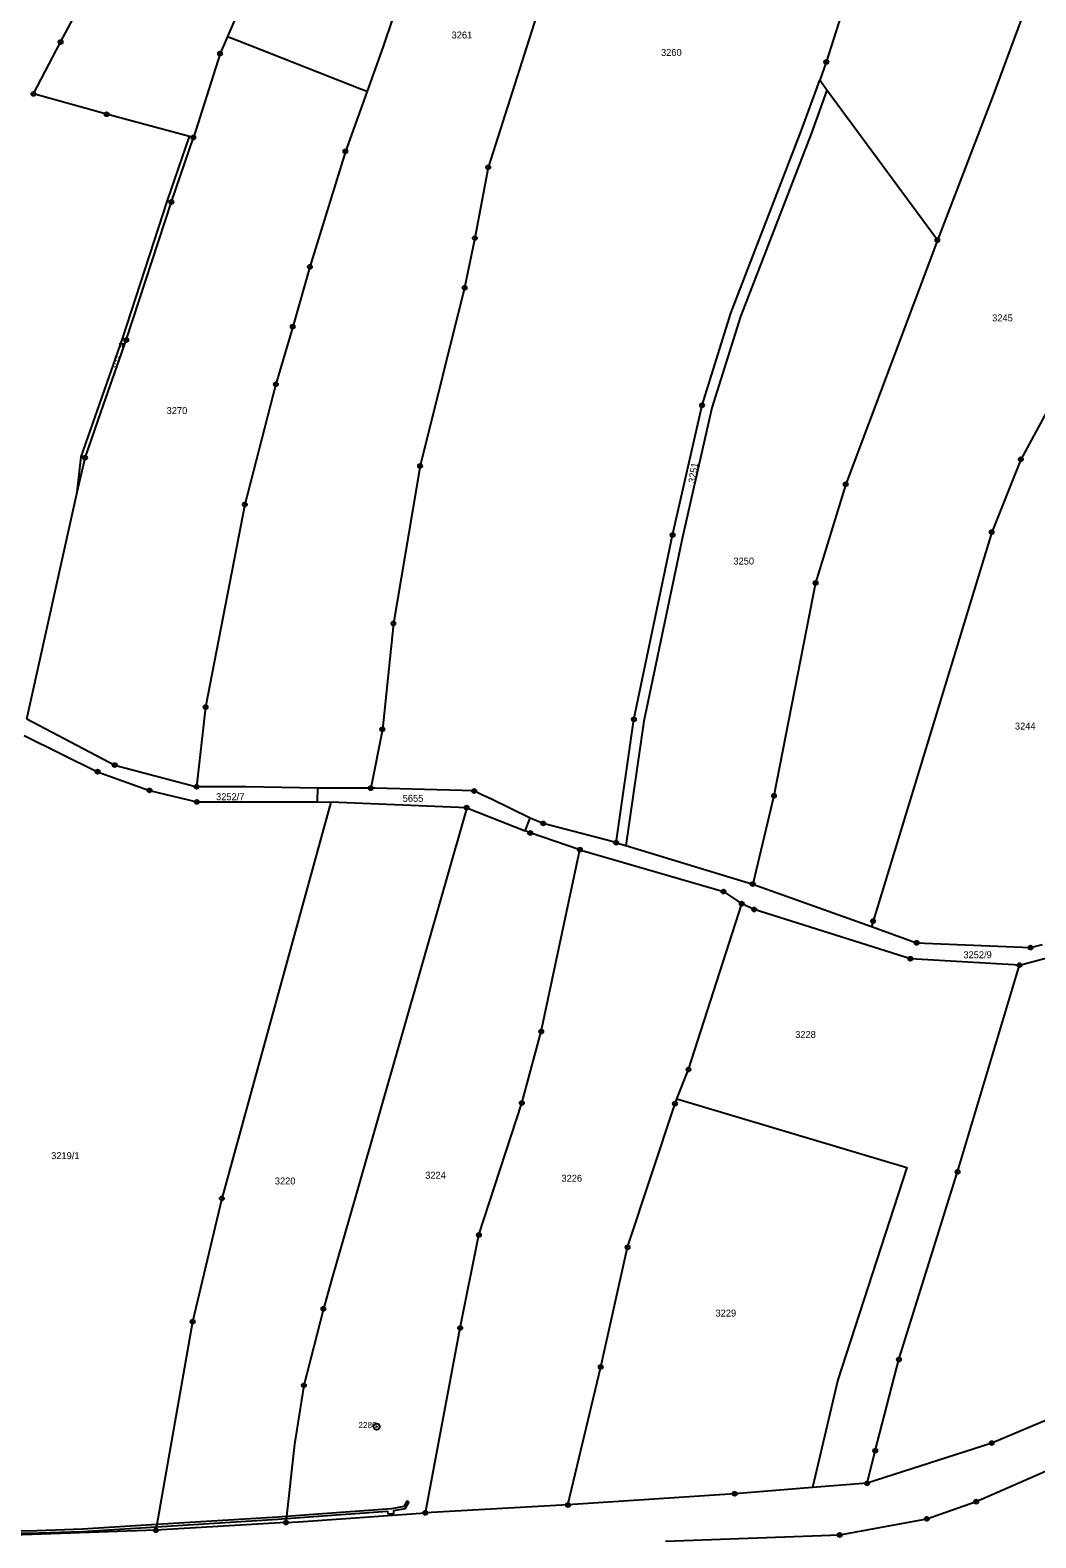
# Model space of a CAD drawing. Extents: x -644096 to -634268, y -1141430 to -1133463.
# Drawn here: x -642702 to -642455.5, y -1138512.2 to -1138142.9 of the extents above; entities that cross this region are included whole.
import ezdxf

# ---------------------------------------------------------------- set-up
doc = ezdxf.new("R2010")
doc.units = 0
for name, color, linetype in [('_CIVIL_CONSTRUCTION', 7, 'Continuous'), ('B_Hranice _3D', 7, 'Continuous'), ('svrsek_osa_sjezdy', 7, 'Continuous'), ('svrsek_osa_VRT', 7, 'Continuous'), ('terminal_VRT', 7, 'Continuous')]:
    doc.layers.add(name, color=color, linetype=linetype)

msp = doc.modelspace()

# ---------------------------------------------------------------- linework, layer by layer
at = {"layer": '_CIVIL_CONSTRUCTION'}
for centre, radius in [((-642694.53, -1138145.82), 0.5), ((-642694.53, -1138145.82), 0.0303), ((-642655.45, -1138148.65), 0.5), ((-642655.45, -1138148.65), 0.0303), ((-642506.9, -1138150.71), 0.5), ((-642506.9, -1138150.71), 0.0303), ((-642701.17, -1138158.52), 0.5), ((-642701.17, -1138158.52), 0.0303), ((-642683.27, -1138163.5), 0.5), ((-642683.27, -1138163.5), 0.0303), ((-642661.99, -1138169.19), 0.5), ((-642661.99, -1138169.19), 0.0303), ((-642624.75, -1138172.6), 0.5), ((-642624.75, -1138172.6), 0.0303), ((-642589.77, -1138176.52), 0.5), ((-642589.77, -1138176.52), 0.0303), ((-642667.39, -1138184.98), 0.5), ((-642667.39, -1138184.98), 0.0303), ((-642593.02, -1138193.85), 0.5), ((-642593.02, -1138193.85), 0.0303), ((-642479.67, -1138194.33), 0.5), ((-642479.67, -1138194.33), 0.0303), ((-642633.45, -1138200.87), 0.5), ((-642633.45, -1138200.87), 0.0303), ((-642595.53, -1138206.01), 0.5), ((-642595.53, -1138206.01), 0.0303), ((-642637.65, -1138215.53), 0.5), ((-642637.65, -1138215.53), 0.0303), ((-642678.44, -1138218.8), 0.5), ((-642678.44, -1138218.8), 0.0303), ((-642641.78, -1138229.62), 0.5), ((-642641.78, -1138229.62), 0.0303), ((-642537.34, -1138234.78), 0.5), ((-642537.34, -1138234.78), 0.0303), ((-642688.55, -1138247.62), 0.5), ((-642688.55, -1138247.62), 0.0303), ((-642459.24, -1138248.02), 0.5), ((-642459.24, -1138248.02), 0.0303), ((-642606.45, -1138249.63), 0.5), ((-642606.45, -1138249.63), 0.0303), ((-642502.14, -1138254.12), 0.5), ((-642502.14, -1138254.12), 0.0303), ((-642649.4, -1138259.08), 0.5), ((-642649.4, -1138259.08), 0.0303), ((-642544.56, -1138266.55), 0.5), ((-642544.56, -1138266.55), 0.0303), ((-642466.37, -1138265.86), 0.5), ((-642466.37, -1138265.86), 0.0303), ((-642509.53, -1138278.29), 0.5), ((-642509.53, -1138278.29), 0.0303), ((-642612.97, -1138288.22), 0.5), ((-642612.97, -1138288.22), 0.0303), ((-642659.01, -1138308.72), 0.5), ((-642659.01, -1138308.72), 0.0303), ((-642554.05, -1138311.7), 0.5), ((-642615.69, -1138314.14), 0.5), ((-642615.69, -1138314.14), 0.0303), ((-642554.05, -1138311.7), 0.0303), ((-642681.28, -1138322.9), 0.5), ((-642685.47, -1138324.51), 0.5), ((-642685.47, -1138324.51), 0.0303), ((-642681.28, -1138322.9), 0.0303), ((-642672.75, -1138329.1), 0.5), ((-642672.75, -1138329.1), 0.0303), ((-642661.22, -1138328.21), 0.5), ((-642661.22, -1138328.21), 0.0303), ((-642618.53, -1138328.56), 0.5), ((-642618.53, -1138328.56), 0.0303), ((-642593.2, -1138329.24), 0.5), ((-642593.2, -1138329.24), 0.0303), ((-642519.74, -1138330.42), 0.5), ((-642661.16, -1138331.92), 0.5), ((-642661.16, -1138331.92), 0.0303), ((-642595.02, -1138333.33), 0.5), ((-642595.02, -1138333.33), 0.0303), ((-642519.74, -1138330.42), 0.0303), ((-642576.26, -1138337.19), 0.5), ((-642576.26, -1138337.19), 0.0303), ((-642579.45, -1138339.51), 0.5), ((-642579.45, -1138339.51), 0.0303), ((-642567.28, -1138343.63), 0.5), ((-642567.28, -1138343.63), 0.0303), ((-642558.39, -1138341.91), 0.5), ((-642558.39, -1138341.91), 0.0303), ((-642524.94, -1138352.04), 0.5), ((-642524.94, -1138352.04), 0.0303), ((-642532.09, -1138353.87), 0.5), ((-642532.09, -1138353.87), 0.0303), ((-642527.62, -1138356.84), 0.5), ((-642527.62, -1138356.84), 0.0303), ((-642524.58, -1138358.26), 0.5), ((-642524.58, -1138358.26), 0.0303), ((-642495.43, -1138361.13), 0.5), ((-642495.43, -1138361.13), 0.0303), ((-642484.76, -1138366.42), 0.5), ((-642484.76, -1138366.42), 0.0303), ((-642486.29, -1138370.33), 0.5), ((-642486.29, -1138370.33), 0.0303), ((-642456.85, -1138367.59), 0.5), ((-642456.85, -1138367.59), 0.0303), ((-642459.56, -1138371.91), 0.5), ((-642459.56, -1138371.91), 0.0303), ((-642576.75, -1138388.14), 0.5), ((-642576.75, -1138388.14), 0.0303), ((-642540.66, -1138397.45), 0.5), ((-642540.66, -1138397.45), 0.0303), ((-642581.5, -1138405.66), 0.5), ((-642581.5, -1138405.66), 0.0303), ((-642543.97, -1138405.81), 0.5), ((-642543.97, -1138405.81), 0.0303), ((-642474.73, -1138422.51), 0.5), ((-642474.73, -1138422.51), 0.0303), ((-642655.02, -1138429.05), 0.5), ((-642655.02, -1138429.05), 0.0303), ((-642592.02, -1138437.98), 0.5), ((-642592.02, -1138437.98), 0.0303), ((-642555.6, -1138441), 0.5), ((-642555.6, -1138441), 0.0303), ((-642662.18, -1138459.22), 0.5), ((-642662.18, -1138459.22), 0.0303), ((-642630.14, -1138456.07), 0.5), ((-642630.14, -1138456.07), 0.0303), ((-642596.62, -1138460.76), 0.5), ((-642596.62, -1138460.76), 0.0303), ((-642562.17, -1138470.29), 0.5), ((-642562.17, -1138470.29), 0.0303), ((-642489.11, -1138468.48), 0.5), ((-642489.11, -1138468.48), 0.0303), ((-642634.94, -1138474.83), 0.5), ((-642634.94, -1138474.83), 0.0303), ((-642617.1, -1138484.92), 0.75), ((-642617.1, -1138484.92), 0.03), ((-642466.35, -1138488.94), 0.5), ((-642494.91, -1138490.83), 0.5), ((-642494.91, -1138490.83), 0.0303), ((-642466.35, -1138488.94), 0.0303), ((-642496.9, -1138498.79), 0.5), ((-642496.9, -1138498.79), 0.0303), ((-642529.34, -1138501.36), 0.5), ((-642529.34, -1138501.36), 0.0303), ((-642470.16, -1138503.29), 0.5), ((-642470.16, -1138503.29), 0.0303), ((-642605.14, -1138506.03), 0.5), ((-642605.14, -1138506.03), 0.0303), ((-642570.2, -1138504.11), 0.5), ((-642570.2, -1138504.11), 0.0303), ((-642482.26, -1138507.51), 0.5), ((-642671.19, -1138510.29), 0.5), ((-642671.19, -1138510.29), 0.0303), ((-642639.32, -1138508.41), 0.5), ((-642639.32, -1138508.41), 0.0303), ((-642482.26, -1138507.51), 0.0303), ((-642503.6, -1138511.45), 0.5), ((-642503.6, -1138511.45), 0.0303)]:
    msp.add_circle(centre, radius, dxfattribs=at)
at = {"layer": 'B_Hranice _3D'}
for points in [[(-642639.16, -1138506.9), (-642639.21, -1138507.41), (-642633.73, -1138507.01), (-642614.39, -1138505.59), (-642614.34, -1138506.29), (-642612.84, -1138506.18), (-642612.9, -1138505.43), (-642610.13, -1138504.94), (-642609.24, -1138503.42), (-642609.68, -1138503.16), (-642610.45, -1138504.48), (-642613.48, -1138505.02), (-642633.68, -1138506.5)], [(-642670.95, -1138508.92), (-642671.04, -1138509.42), (-642641.27, -1138507.56), (-642639.21, -1138507.41), (-642639.16, -1138506.9), (-642641.31, -1138507.06)], [(-642751.06, -1138507.64), (-642751.15, -1138508.14), (-642748.96, -1138508.31), (-642725.68, -1138510.1), (-642713.97, -1138510.69), (-642702.46, -1138511), (-642689.17, -1138510.56), (-642671.04, -1138509.42), (-642670.95, -1138508.92), (-642689.19, -1138510.06), (-642702.46, -1138510.5), (-642713.95, -1138510.19), (-642725.64, -1138509.6), (-642748.87, -1138507.81)]]:
    msp.add_lwpolyline(points, close=True, dxfattribs=at)
at = {"layer": 'svrsek_osa_sjezdy'}
for p, q in [((-642679.93, -1138220.57), (-642679.93, -1138219.56)), ((-642679.26, -1138220.57), (-642679.26, -1138219.56))]:
    msp.add_line(p, q, dxfattribs=at)
at = {"layer": 'terminal_VRT'}
for p, q in [((-642506.73, -1138157.59), (-642508.52, -1138155.18)), ((-642479.67, -1138194.33), (-642506.73, -1138157.59)), ((-642661.99, -1138169.19), (-642662.96, -1138168.93)), ((-642702.83, -1138311.59), (-642690.44, -1138256.07)), ((-642631.57, -1138328.58), (-642649.15, -1138328.25)), ((-642631.57, -1138328.58), (-642631.69, -1138331.93)), ((-642619.53, -1138328.55), (-642631.57, -1138328.58)), ((-642618.53, -1138328.56), (-642619.53, -1138328.55)), ((-642661.16, -1138331.92), (-642631.69, -1138331.93)), ((-642631.69, -1138331.93), (-642628.32, -1138331.94)), ((-642595.02, -1138333.33), (-642628.32, -1138331.94)), ((-642595.02, -1138333.33), (-642580.72, -1138338.97)), ((-642579.47, -1138335.9), (-642588.76, -1138331.33)), ((-642580.72, -1138338.97), (-642579.47, -1138335.9)), ((-642576.26, -1138337.19), (-642579.47, -1138335.9)), ((-642579.45, -1138339.51), (-642580.72, -1138338.97)), ((-642567.28, -1138343.63), (-642579.45, -1138339.51)), ((-642558.39, -1138341.91), (-642556, -1138342.63)), ((-642556, -1138342.63), (-642524.94, -1138352.04)), ((-642524.94, -1138352.04), (-642495.83, -1138362.46)), ((-642496.9, -1138498.79), (-642510.28, -1138499.85)), ((-642570.2, -1138504.11), (-642605.14, -1138506.03)), ((-642639.32, -1138508.41), (-642671.19, -1138510.29))]:
    msp.add_line(p, q, dxfattribs=at)
for points in [[(-642662.96, -1138168.93), (-642683.27, -1138163.5), (-642701.17, -1138158.52), (-642694.53, -1138145.82), (-642683.34, -1138124.9), (-642673.62, -1138106.71), (-642665.49, -1138089.75), (-642660.18, -1138075.77), (-642655.81, -1138063.71), (-642646.58, -1138044.36), (-642646.09, -1138042.36), (-642641.24, -1138022.67), (-642634.67, -1138001.69), (-642631.42, -1137991.32), (-642626.99, -1137976.92), (-642610.56, -1137977.73), (-642591.32, -1137975.88)], [(-642523.43, -1137995.94), (-642537.45, -1138025.8), (-642538.73, -1138028.52), (-642548.96, -1138055.56), (-642563.05, -1138095.59), (-642566.46, -1138105.25), (-642567.12, -1138107.14), (-642568.76, -1138111.87), (-642573.14, -1138124.47), (-642589.77, -1138176.52), (-642593.02, -1138193.85), (-642595.53, -1138206.01), (-642606.45, -1138249.63), (-642612.97, -1138288.22), (-642615.69, -1138314.14), (-642618.53, -1138328.56)], [(-642467.42, -1138031.07), (-642479.98, -1138065.73), (-642490.68, -1138099.69), (-642506.9, -1138150.71), (-642508.52, -1138155.18)], [(-642628.3, -1138085.4), (-642646.01, -1138126.81), (-642653.63, -1138144.44)], [(-642598.65, -1138098.67), (-642608.8, -1138127.02), (-642615.47, -1138146.92), (-642619.41, -1138157.84)], [(-642458.14, -1138137.72), (-642466.27, -1138159.45), (-642479.67, -1138194.33)], [(-642653.63, -1138144.44), (-642655.45, -1138148.65), (-642661.99, -1138169.19)], [(-642653.63, -1138144.44), (-642650.84, -1138145.53), (-642620.82, -1138157.33), (-642619.41, -1138157.84)], [(-642558.39, -1138341.91), (-642554.05, -1138311.7), (-642544.56, -1138266.55), (-642537.34, -1138234.78), (-642530.29, -1138212.25), (-642512.95, -1138167.4), (-642508.52, -1138155.18)], [(-642619.41, -1138157.84), (-642624.75, -1138172.6), (-642633.45, -1138200.87), (-642637.65, -1138215.53), (-642641.78, -1138229.62), (-642649.4, -1138259.08), (-642659.01, -1138308.72), (-642661.22, -1138328.21)], [(-642506.73, -1138157.59), (-642510.61, -1138168.28), (-642527.93, -1138213.07), (-642534.92, -1138235.43), (-642542.12, -1138267.09), (-642551.59, -1138312.14), (-642556, -1138342.63)], [(-642690.44, -1138256.07), (-642689.52, -1138247.4), (-642685.53, -1138235.99), (-642679.39, -1138218.48), (-642668.34, -1138184.66), (-642662.96, -1138168.93)], [(-642690.44, -1138256.07), (-642688.55, -1138247.62), (-642684.59, -1138236.32), (-642678.44, -1138218.8), (-642667.39, -1138184.98), (-642661.99, -1138169.19)], [(-642479.67, -1138194.33), (-642502.14, -1138254.12), (-642509.53, -1138278.29), (-642519.74, -1138330.42), (-642524.94, -1138352.04)], [(-642452.33, -1138235.4), (-642459.24, -1138248.02), (-642466.37, -1138265.86), (-642495.43, -1138361.13), (-642495.83, -1138362.46)], [(-642702.83, -1138311.59), (-642681.28, -1138322.9), (-642662.67, -1138327.83), (-642661.22, -1138328.21)], [(-642703.49, -1138315.64), (-642685.47, -1138324.51), (-642672.75, -1138329.1), (-642661.16, -1138331.92)], [(-642649.15, -1138328.25), (-642659.73, -1138328.21), (-642661.22, -1138328.21)], [(-642588.76, -1138331.33), (-642591.48, -1138330.06), (-642593.2, -1138329.24), (-642617.53, -1138328.57), (-642618.53, -1138328.56)], [(-642628.32, -1138331.94), (-642655.02, -1138429.05), (-642662.18, -1138459.22), (-642671.19, -1138510.29)], [(-642595.02, -1138333.33), (-642621.88, -1138427.2), (-642628.21, -1138449.33), (-642630.14, -1138456.07), (-642634.94, -1138474.83), (-642637.23, -1138489.22), (-642639.32, -1138508.41)], [(-642558.39, -1138341.91), (-642559.36, -1138341.65), (-642576.26, -1138337.19)], [(-642605.14, -1138506.03), (-642596.62, -1138460.76), (-642592.02, -1138437.98), (-642581.5, -1138405.66), (-642576.75, -1138388.14), (-642567.28, -1138343.63)], [(-642567.28, -1138343.63), (-642532.09, -1138353.87), (-642527.62, -1138356.84)], [(-642543.52, -1138404.67), (-642540.66, -1138397.45), (-642527.62, -1138356.84)], [(-642459.56, -1138371.91), (-642486.29, -1138370.33), (-642524.58, -1138358.26), (-642527.62, -1138356.84)], [(-642495.83, -1138362.46), (-642484.76, -1138366.42), (-642456.85, -1138367.59), (-642453.95, -1138366.83)], [(-642459.56, -1138371.91), (-642424.66, -1138362.61), (-642414.17, -1138361.71), (-642408.49, -1138363.89)], [(-642496.9, -1138498.79), (-642494.91, -1138490.83), (-642489.11, -1138468.48), (-642474.73, -1138422.51), (-642459.56, -1138371.91)], [(-642570.2, -1138504.11), (-642562.17, -1138470.29), (-642555.6, -1138441), (-642543.97, -1138405.81), (-642543.52, -1138404.67)], [(-642543.52, -1138404.67), (-642487.18, -1138421.45), (-642504.09, -1138473.47), (-642510.28, -1138499.85)], [(-642546.34, -1138512.94), (-642503.6, -1138511.45), (-642482.26, -1138507.51), (-642470.16, -1138503.29), (-642427.63, -1138484.61), (-642407.88, -1138475.01), (-642386.94, -1138462.22)], [(-642438.24, -1138477.17), (-642466.35, -1138488.94), (-642496.9, -1138498.79)], [(-642510.28, -1138499.85), (-642529.34, -1138501.36), (-642570.2, -1138504.11)], [(-642639.32, -1138508.41), (-642636.34, -1138508.21), (-642633.84, -1138508.09), (-642605.14, -1138506.03)], [(-642671.19, -1138510.29), (-642708.55, -1138511.61), (-642751.31, -1138509.08)]]:
    msp.add_lwpolyline(points, dxfattribs=at)

# ---------------------------------------------------------------- texts
at = {"layer": '_CIVIL_CONSTRUCTION'}
msp.add_text('2280', height=1.5, dxfattribs=at).set_placement((-642621.55, -1138485.29))
at = {"layer": 'svrsek_osa_VRT'}
for s, p in [('3261', (-642598.72, -1138144.94)), ('3260', (-642547.4, -1138149.2)), ('3245', (-642466.25, -1138214.23)), ('3270', (-642668.55, -1138236.92)), ('3250', (-642529.66, -1138273.78)), ('3244', (-642460.68, -1138314.19)), ('3252/7', (-642656.44, -1138331.49)), ('5655', (-642610.7, -1138331.89)), ('3252/9', (-642473.3, -1138370.2)), ('3228', (-642514.52, -1138389.73)), ('3219/1', (-642696.85, -1138419.4)), ('3220', (-642642.04, -1138425.6)), ('3224', (-642605.19, -1138424.21)), ('3226', (-642571.8, -1138424.94)), ('3229', (-642534.05, -1138457.96))]:
    msp.add_text(s, height=1.7, dxfattribs=at).set_placement(p)
for s, height, rotation, p in [('3271', 1.14, 75, (-642680.95, -1138226.07)), ('3251', 1.7, 81, (-642539.04, -1138253.94))]:
    msp.add_text(s, height=height, rotation=rotation, dxfattribs=at).set_placement(p)

doc.saveas('drawing.dxf')
